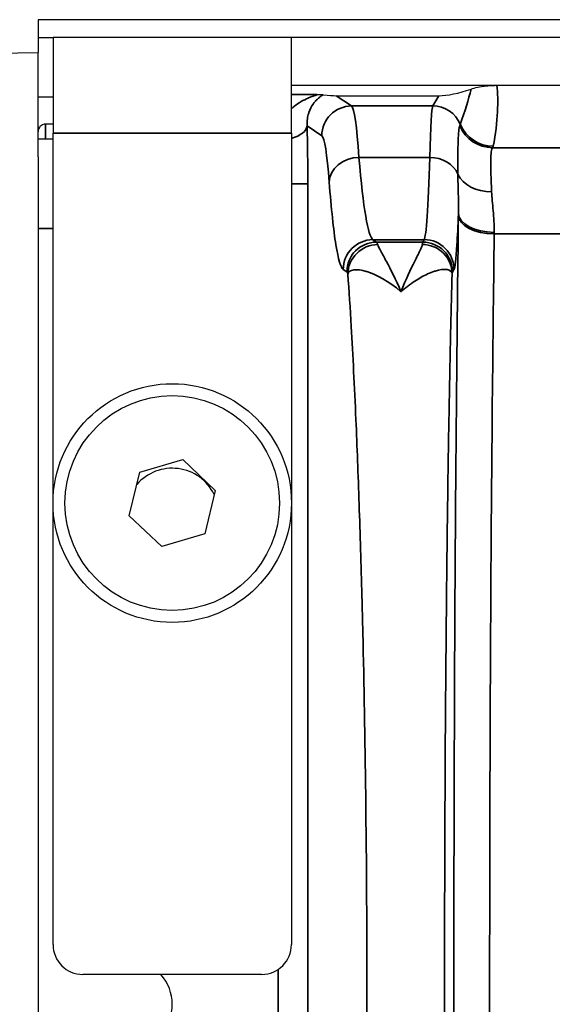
# Model space of a CAD drawing. Header units: millimetres. Extents: x 399 to 6233, y -1870 to 1602.
# Tile 631 of 656: x 5326 to 5335, y 751 to 768. Entities that reach past the tile are written whole.
import ezdxf

# ---------------------------------------------------------------- set-up
doc = ezdxf.new("R2010")
doc.units = ezdxf.units.MM
doc.layers.add('可見 (ISO)', color=7, linetype='Continuous', lineweight=25)
doc.layers.add('窄部可見 (ISO)', color=7, linetype='Continuous', lineweight=35)

msp = doc.modelspace()

# ---------------------------------------------------------------- linework, layer by layer
at = {"layer": '可見 (ISO)'}
for p, q in [((5326.386, 767.579), (5326.386, 767.279)), ((5439.386, 767.579), (5326.386, 767.579)), ((5326.386, 767.279), (5326.386, 767.029)), ((5326.386, 767.279), (5326.636, 767.279)), ((5330.636, 767.279), (5326.636, 767.279)), ((5326.636, 767.279), (5326.636, 765.679)), ((5330.636, 765.679), (5330.636, 767.279)), ((5435.136, 767.279), (5330.636, 767.279)), ((5318.044, 766.883), (5326.386, 767.029)), ((5326.386, 765.279), (5326.386, 767.029)), ((5330.636, 766.479), (5435.136, 766.479)), ((5326.636, 766.279), (5326.386, 766.279)), ((5331.386, 766.305), (5333.109, 766.305)), ((5326.386, 765.779), (5326.411, 765.779)), ((5326.636, 765.829), (5326.511, 765.829)), ((5331.717, 765.829), (5331.717, 765.829)), ((5332.976, 765.829), (5332.976, 765.829)), ((5326.636, 752.079), (5326.636, 765.679)), ((5330.636, 765.679), (5330.636, 752.079)), ((5326.636, 765.579), (5326.386, 765.579)), ((5326.386, 765.279), (5326.386, 736.879)), ((5331.684, 761.579), (5331.684, 761.579)), ((5333.29, 761.579), (5333.29, 761.579)), ((5328.093, 759.996), (5328.813, 760.208)), ((5328.813, 760.208), (5329.356, 759.691)), ((5327.916, 759.267), (5328.093, 759.996)), ((5329.356, 759.691), (5329.18, 758.961)), ((5328.46, 758.749), (5327.916, 759.267)), ((5329.18, 758.961), (5328.46, 758.749)), ((5330.136, 751.579), (5327.136, 751.579))]:
    msp.add_line(p, q, dxfattribs=at)
for radius in [2, 1.8]:
    msp.add_circle((5328.636, 759.479), radius, dxfattribs=at)
for centre, radius, start, end in [((5326.511, 765.704), 0.125, 90, 180), ((5328.636, 759.279), 0.783, 26.0818, 139.2263), ((5327.136, 752.079), 0.5, 180, 270), ((5330.136, 752.079), 0.5, 270, 0), ((5327.886, 751.079), 0.75, 318.1897, 41.8103)]:
    msp.add_arc(centre, radius, start, end, dxfattribs=at)
for centre, major_axis, ratio, start_param, end_param in [((5330.136, 766.638), (1.346, -0.312), 0.087373, 5.606534, 5.922498), ((5333.608, 766.638), (0.703, 0.26), 0.296942, 3.818001, 4.660239)]:
    msp.add_ellipse(centre, major_axis=major_axis, ratio=ratio, start_param=start_param, end_param=end_param, dxfattribs=at)
for points, knots in [([(5333.649, 766.416), (5333.678, 766.426), (5333.715, 766.438), (5333.792, 766.454), (5333.845, 766.464), (5333.936, 766.473), (5333.963, 766.475), (5334.01, 766.477), (5334.024, 766.478), (5334.045, 766.478), (5334.052, 766.479), (5334.063, 766.479), (5334.066, 766.479), (5334.074, 766.479), (5334.077, 766.479), (5334.081, 766.479)], [-0.2326944, -0.2326944, -0.2326944, -0.2326944, -0.1132276, -0.1132276, -0.0354432, -0.0354432, -0.0129893, -0.0129893, -0.0052284, -0.0052284, -0.0022698, -0.0022698, -0.0010702, -0.0010702, 0, 0, 0, 0]), ([(5331.06, 766.326), (5331.092, 766.325), (5331.118, 766.324), (5331.152, 766.323), (5331.162, 766.322), (5331.168, 766.321)], [-0.0000078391, -0.0000078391, -0.0000078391, -0.0000078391, 0.000153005, 0.000153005, 0.0003138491, 0.0003138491, 0.0003138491, 0.0003138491])]:
    msp.add_open_spline(points, degree=3, knots=knots, dxfattribs=at)
at = {"layer": '窄部可見 (ISO)'}
for p, q in [((5330.636, 766.326), (5331.06, 766.326)), ((5331.386, 766.305), (5331.644, 766.133)), ((5333.006, 766.133), (5333.109, 766.305)), ((5331.644, 766.133), (5333.006, 766.133)), ((5326.511, 765.579), (5326.511, 765.829)), ((5331.145, 765.633), (5330.898, 765.798)), ((5330.636, 765.679), (5326.636, 765.679)), ((5331.768, 765.271), (5332.956, 765.271)), ((5334.01, 765.434), (5335.263, 765.434)), ((5330.636, 764.826), (5330.911, 764.826)), ((5330.911, 764.826), (5330.911, 737.332)), ((5326.386, 764.079), (5326.636, 764.079)), ((5335.236, 763.988), (5334.037, 763.988)), ((5332.862, 763.892), (5332.003, 763.892)), ((5332.003, 763.892), (5332.064, 763.852)), ((5332.064, 763.852), (5332.838, 763.852)), ((5332.838, 763.852), (5332.862, 763.892)), ((5331.564, 763.352), (5331.504, 763.393)), ((5333.362, 763.393), (5333.338, 763.352)), ((5330.412, 750.496), (5330.412, 751.662))]:
    msp.add_line(p, q, dxfattribs=at)
for centre, major_axis, ratio, start_param, end_param in [((5332.634, 765.013), (-1.006, -2.097), 0.194686, 2.059644, 2.3927), ((5331.644, 765.633), (-0.277, -0.416), 0.998023, 3.730274, 5.299244), ((5331.649, 762.019), (0.013, -4.117), 0.051328, 2.481346, 3.103383), ((5333.004, 762.019), (-0.005, -4.117), 0.020515, 3.17966, 3.801678), ((5333.006, 765.633), (-0.429, 0.257), 0.999172, 4.077035, 5.252328), ((5330.398, 765.798), (0.5, 0.015), 0.485876, 5.193812, 6.22327), ((5330.826, 764.923), (-0.005, 1.79), 0.047447, 4.657656, 5.222504), ((5330.456, 758.008), (3.014, 7.827), 0.001618, 6.189135, 6.234176), ((5334.01, 766.033), (0.477, -0.364), 0.997266, 4.194851, 5.363923), ((5334.021, 766.056), (0.59, -0.11), 0.998212, 3.721475, 4.896388), ((5331.15, 761.931), (-0.013, 3.705), 0.057031, 5.622891, 6.244935), ((5322.342, 765.465), (11.679, 0), 0.058758, 6.238419, 6.272371), ((5331.768, 764.858), (-0.499, -0.038), 0.826263, 4.648767, 6.190139), ((5332.019, 771.888), (0, 8), 0.055683, 2.544616, 3.106686), ((5332.856, 771.891), (0, -8.003), 0.022251, 0.034889, 0.596848), ((5332.956, 764.858), (0.5, -0.015), 0.826915, 0.361643, 1.596274), ((5333.994, 765.148), (-0.6, -0.023), 0.752166, 0.306707, 1.54183), ((5333.485, 762.908), (-0.008, -3.01), 0.019461, 4.220257, 4.232359), ((5334.037, 764.33), (-0.6, 0.008), 0.525274, 0.024614, 1.577589), ((5334.037, 764.298), (-0.6, 0.008), 0.516344, 0.024457, 1.577318), ((5334.085, 762.83), (-0.008, -2.509), 0.023353, 4.220301, 4.232382), ((5332.003, 763.393), (-0.277, -0.416), 0.998023, 3.730274, 5.299244), ((5332.064, 763.352), (-0.277, -0.416), 0.998023, 3.730274, 5.299244), ((5332.059, 760.848), (0, 3.006), 0.043632, 6.109925, 6.248313), ((5332.84, 760.853), (0, 3.001), 0.017453, 0.034901, 0.167215), ((5332.838, 763.352), (-0.429, 0.257), 0.999172, 3.682263, 5.252328), ((5332.862, 763.393), (-0.429, 0.257), 0.999172, 3.682263, 5.252328), ((5331.56, 760.851), (0, 2.503), 0.052336, 6.10989, 6.24844), ((5333.34, 760.857), (0, 2.497), 0.020942, 0.034786, 0.167317)]:
    msp.add_ellipse(centre, major_axis=major_axis, ratio=ratio, start_param=start_param, end_param=end_param, dxfattribs=at)
for points, knots in [([(5334.081, 766.479), (5334.097, 766.349), (5334.101, 766.199), (5334.092, 766.035), (5334.083, 765.856), (5334.058, 765.661), (5334.021, 765.457)], [3.8442704, 3.8442704, 3.8442704, 3.8442704, 4.0696423, 4.0696423, 4.0696423, 4.3163862, 4.3163862, 4.3163862, 4.3163862]), ([(5330.636, 766.086), (5330.65, 766.099), (5330.664, 766.111), (5330.678, 766.123), (5330.755, 766.186), (5330.839, 766.232), (5330.918, 766.266), (5330.919, 766.267), (5330.921, 766.268), (5330.923, 766.269), (5330.96, 766.285), (5330.997, 766.298), (5331.025, 766.308), (5331.027, 766.308), (5331.029, 766.309), (5331.031, 766.31), (5331.057, 766.319), (5331.072, 766.325), (5331.06, 766.326)], [0.0007788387, 0.0007788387, 0.0007788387, 0.0007788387, 0.0008591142, 0.0008591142, 0.0008591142, 0.0012950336, 0.0012950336, 0.0012950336, 0.0013059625, 0.0013059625, 0.0013059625, 0.0015108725, 0.0015108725, 0.0015108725, 0.0015260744, 0.0015260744, 0.0015260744, 0.0017267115, 0.0017267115, 0.0017267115, 0.0017267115]), ([(5331.168, 766.321), (5331.168, 766.321), (5331.167, 766.321), (5331.167, 766.32), (5331.166, 766.32), (5331.165, 766.319), (5331.165, 766.319), (5331.154, 766.312), (5331.142, 766.304), (5331.129, 766.295), (5331.116, 766.286), (5331.102, 766.275), (5331.088, 766.263), (5331.084, 766.259), (5331.08, 766.256), (5331.076, 766.253), (5331.063, 766.241), (5331.05, 766.227), (5331.037, 766.212), (5331.034, 766.209), (5331.03, 766.205), (5331.027, 766.201), (5331.024, 766.197), (5331.021, 766.193), (5331.018, 766.189), (5331.016, 766.187), (5331.014, 766.185), (5331.013, 766.183), (5331.008, 766.176), (5331.003, 766.17), (5330.999, 766.163), (5330.972, 766.125), (5330.947, 766.079), (5330.928, 766.024), (5330.927, 766.02), (5330.926, 766.017), (5330.925, 766.014), (5330.906, 765.954), (5330.893, 765.884), (5330.898, 765.798)], [0, 0, 0, 0, 0.000012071, 0.000012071, 0.000012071, 0.000023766, 0.000023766, 0.000023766, 0.000205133, 0.000205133, 0.000205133, 0.000386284, 0.000386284, 0.000386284, 0.000434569, 0.000434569, 0.000434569, 0.000603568, 0.000603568, 0.000603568, 0.000645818, 0.000645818, 0.000645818, 0.00068593, 0.00068593, 0.00068593, 0.000709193, 0.000709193, 0.000709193, 0.000772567, 0.000772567, 0.000772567, 0.001138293, 0.001138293, 0.001138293, 0.001158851, 0.001158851, 0.001158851, 0.001545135, 0.001545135, 0.001545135, 0.001545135]), ([(5333.428, 764.99), (5333.427, 765.221), (5333.427, 765.405), (5333.432, 765.543), (5333.436, 765.68), (5333.445, 765.766), (5333.458, 765.8)], [0, 0, 0, 0, 0.001125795, 0.001125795, 0.001125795, 0.00225159, 0.00225159, 0.00225159, 0.00225159]), ([(5334.01, 765.434), (5333.992, 765.414), (5333.981, 765.341), (5333.979, 765.214), (5333.977, 765.088), (5333.984, 764.916), (5333.994, 764.696)], [0, 0, 0, 0, 0.000987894, 0.000987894, 0.000987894, 0.001975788, 0.001975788, 0.001975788, 0.001975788]), ([(5333.437, 764.33), (5333.44, 764.443), (5333.437, 764.552), (5333.434, 764.658), (5333.431, 764.771), (5333.428, 764.881), (5333.428, 764.99)], [0.000000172, 0.000000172, 0.000000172, 0.000000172, 0.000500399, 0.000500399, 0.000500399, 0.001035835, 0.001035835, 0.001035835, 0.001035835]), ([(5331.504, 763.393), (5331.462, 763.42), (5331.421, 763.561), (5331.341, 764.056), (5331.304, 764.41), (5331.269, 764.858)], [1.6057029, 1.6057029, 1.6057029, 1.6057029, 1.8867378, 1.8867378, 2.1677727, 2.1677727, 2.1677727, 2.1677727]), ([(5333.994, 764.696), (5333.999, 764.597), (5334.01, 764.491), (5334.02, 764.377), (5334.03, 764.264), (5334.039, 764.143), (5334.037, 764.015)], [0, 0, 0, 0, 0.000446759, 0.000446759, 0.000446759, 0.000893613, 0.000893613, 0.000893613, 0.000893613]), ([(5333.437, 737.86), (5333.412, 739.842), (5333.392, 741.988), (5333.379, 744.218), (5333.366, 746.449), (5333.36, 748.764), (5333.36, 751.079), (5333.36, 753.394), (5333.366, 755.709), (5333.379, 757.939), (5333.392, 760.17), (5333.412, 762.315), (5333.437, 764.298)], [2.598981, 2.598981, 2.598981, 2.598981, 2.870287, 2.870287, 2.870287, 3.141593, 3.141593, 3.141593, 3.412899, 3.412899, 3.412899, 3.684204, 3.684204, 3.684204, 3.684204]), ([(5333.437, 764.33), (5333.429, 764.125), (5333.42, 763.949), (5333.411, 763.808), (5333.395, 763.56), (5333.378, 763.42), (5333.362, 763.393)], [1.0953922, 1.0953922, 1.0953922, 1.0953922, 1.2550802, 1.2550802, 1.2550802, 1.5358897, 1.5358897, 1.5358897, 1.5358897]), ([(5334.037, 763.988), (5334.012, 762.052), (5333.992, 759.957), (5333.966, 755.6), (5333.96, 753.34), (5333.96, 748.818), (5333.966, 746.557), (5333.992, 742.201), (5334.012, 740.106), (5334.037, 738.169)], [2.598981, 2.598981, 2.598981, 2.598981, 2.870287, 2.870287, 3.141593, 3.141593, 3.412899, 3.412899, 3.684204, 3.684204, 3.684204, 3.684204]), ([(5332.082, 763.809), (5331.952, 763.808), (5331.822, 763.754), (5331.73, 763.663), (5331.638, 763.572), (5331.584, 763.445), (5331.582, 763.317)], [0, 0, 0, 0, 0.5, 0.5, 0.5, 0.9998705, 0.9998705, 0.9998705, 0.9998705]), ([(5332.082, 763.809), (5332.088, 763.783), (5332.108, 763.745), (5332.134, 763.697), (5332.16, 763.65), (5332.193, 763.593), (5332.229, 763.527), (5332.301, 763.394), (5332.389, 763.223), (5332.473, 763.021)], [0, 0, 0, 0, 0.000455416, 0.000455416, 0.000455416, 0.000909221, 0.000909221, 0.000909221, 0.001818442, 0.001818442, 0.001818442, 0.001818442]), ([(5332.473, 763.021), (5332.553, 763.225), (5332.636, 763.397), (5332.737, 763.598), (5332.767, 763.656), (5332.812, 763.75), (5332.828, 763.787), (5332.831, 763.812)], [-0.000011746, -0.000011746, -0.000011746, -0.000011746, 0.000905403, 0.000905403, 0.001363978, 0.001363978, 0.001822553, 0.001822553, 0.001822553, 0.001822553]), ([(5333.331, 763.319), (5333.33, 763.448), (5333.276, 763.576), (5333.184, 763.667), (5333.091, 763.758), (5332.962, 763.812), (5332.831, 763.812)], [0.0001264, 0.0001264, 0.0001264, 0.0001264, 0.5, 0.5, 0.5, 1, 1, 1, 1]), ([(5332.473, 763.021), (5332.267, 763.193), (5332.062, 763.306), (5331.898, 763.357), (5331.895, 763.358), (5331.892, 763.359), (5331.889, 763.36), (5331.81, 763.384), (5331.74, 763.393), (5331.687, 763.387), (5331.685, 763.386), (5331.682, 763.386), (5331.68, 763.386), (5331.626, 763.378), (5331.591, 763.354), (5331.582, 763.317)], [-0.000011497, -0.000011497, -0.000011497, -0.000011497, 0.000957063, 0.000957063, 0.000957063, 0.000976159, 0.000976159, 0.000976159, 0.001448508, 0.001448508, 0.001448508, 0.001469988, 0.001469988, 0.001469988, 0.001963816, 0.001963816, 0.001963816, 0.001963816]), ([(5331.582, 738.841), (5331.602, 739.122), (5331.621, 739.418), (5331.638, 739.723), (5331.666, 740.204), (5331.693, 740.729), (5331.717, 741.281), (5331.736, 741.732), (5331.754, 742.204), (5331.771, 742.699), (5331.788, 743.194), (5331.804, 743.715), (5331.818, 744.243), (5331.823, 744.444), (5331.828, 744.647), (5331.833, 744.852), (5331.84, 745.184), (5331.848, 745.521), (5331.854, 745.864), (5331.865, 746.418), (5331.873, 746.986), (5331.881, 747.566), (5331.895, 748.724), (5331.902, 749.896), (5331.902, 751.079), (5331.902, 752.261), (5331.895, 753.432), (5331.881, 754.592), (5331.869, 755.53), (5331.853, 756.436), (5331.833, 757.306), (5331.828, 757.511), (5331.823, 757.714), (5331.818, 757.915), (5331.804, 758.442), (5331.788, 758.963), (5331.771, 759.458), (5331.754, 759.953), (5331.736, 760.426), (5331.717, 760.877), (5331.693, 761.429), (5331.666, 761.953), (5331.638, 762.435), (5331.621, 762.739), (5331.602, 763.035), (5331.582, 763.317)], [0.0306519, 0.0306519, 0.0306519, 0.0306519, 0.0761423, 0.0761423, 0.0761423, 0.1479894, 0.1479894, 0.1479894, 0.2066581, 0.2066581, 0.2066581, 0.2653269, 0.2653269, 0.2653269, 0.287704, 0.287704, 0.287704, 0.3239956, 0.3239956, 0.3239956, 0.3826644, 0.3826644, 0.3826644, 0.5, 0.5, 0.5, 0.6173393, 0.6173393, 0.6173393, 0.7123132, 0.7123132, 0.7123132, 0.7346768, 0.7346768, 0.7346768, 0.7933455, 0.7933455, 0.7933455, 0.8520143, 0.8520143, 0.8520143, 0.9238651, 0.9238651, 0.9238651, 0.9693517, 0.9693517, 0.9693517, 0.9693517]), ([(5333.331, 763.319), (5333.328, 763.358), (5333.296, 763.383), (5333.246, 763.392), (5333.244, 763.392), (5333.242, 763.392), (5333.239, 763.393), (5333.19, 763.399), (5333.123, 763.391), (5333.047, 763.367), (5333.043, 763.366), (5333.04, 763.365), (5333.036, 763.364), (5332.999, 763.352), (5332.96, 763.337), (5332.919, 763.318), (5332.851, 763.287), (5332.779, 763.246), (5332.704, 763.197), (5332.666, 763.172), (5332.628, 763.145), (5332.589, 763.116), (5332.57, 763.101), (5332.551, 763.086), (5332.531, 763.07), (5332.512, 763.054), (5332.493, 763.038), (5332.473, 763.021)], [-0.00000006, -0.00000006, -0.00000006, -0.00000006, 0.000497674, 0.000497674, 0.000497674, 0.000519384, 0.000519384, 0.000519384, 0.000995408, 0.000995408, 0.000995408, 0.001017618, 0.001017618, 0.001017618, 0.001244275, 0.001244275, 0.001244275, 0.001617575, 0.001617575, 0.001617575, 0.001804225, 0.001804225, 0.001804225, 0.00189755, 0.00189755, 0.00189755, 0.001990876, 0.001990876, 0.001990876, 0.001990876]), ([(5333.331, 763.319), (5333.323, 763.037), (5333.316, 762.74), (5333.308, 762.435), (5333.297, 761.954), (5333.287, 761.43), (5333.277, 760.879), (5333.269, 760.428), (5333.262, 759.955), (5333.255, 759.46), (5333.249, 758.966), (5333.242, 758.444), (5333.237, 757.917), (5333.235, 757.715), (5333.233, 757.512), (5333.231, 757.306), (5333.228, 756.974), (5333.225, 756.637), (5333.222, 756.295), (5333.218, 755.741), (5333.214, 755.172), (5333.212, 754.593), (5333.206, 753.434), (5333.203, 752.262), (5333.203, 751.079), (5333.203, 749.896), (5333.206, 748.724), (5333.212, 747.565), (5333.216, 746.627), (5333.223, 745.721), (5333.231, 744.852), (5333.233, 744.646), (5333.235, 744.442), (5333.237, 744.241), (5333.242, 743.713), (5333.249, 743.192), (5333.255, 742.697), (5333.262, 742.202), (5333.269, 741.729), (5333.277, 741.278), (5333.287, 740.727), (5333.297, 740.203), (5333.308, 739.723), (5333.316, 739.417), (5333.323, 739.12), (5333.331, 738.838)], [0.0305667, 0.0305667, 0.0305667, 0.0305667, 0.076192, 0.076192, 0.076192, 0.1479255, 0.1479255, 0.1479255, 0.2066049, 0.2066049, 0.2066049, 0.2652842, 0.2652842, 0.2652842, 0.2877291, 0.2877291, 0.2877291, 0.3239636, 0.3239636, 0.3239636, 0.382643, 0.382643, 0.382643, 0.5, 0.5, 0.5, 0.6173605, 0.6173605, 0.6173605, 0.7122881, 0.7122881, 0.7122881, 0.7347193, 0.7347193, 0.7347193, 0.7933987, 0.7933987, 0.7933987, 0.8520781, 0.8520781, 0.8520781, 0.9238154, 0.9238154, 0.9238154, 0.9694369, 0.9694369, 0.9694369, 0.9694369])]:
    msp.add_open_spline(points, degree=3, knots=knots, dxfattribs=at)

doc.saveas('drawing.dxf')
